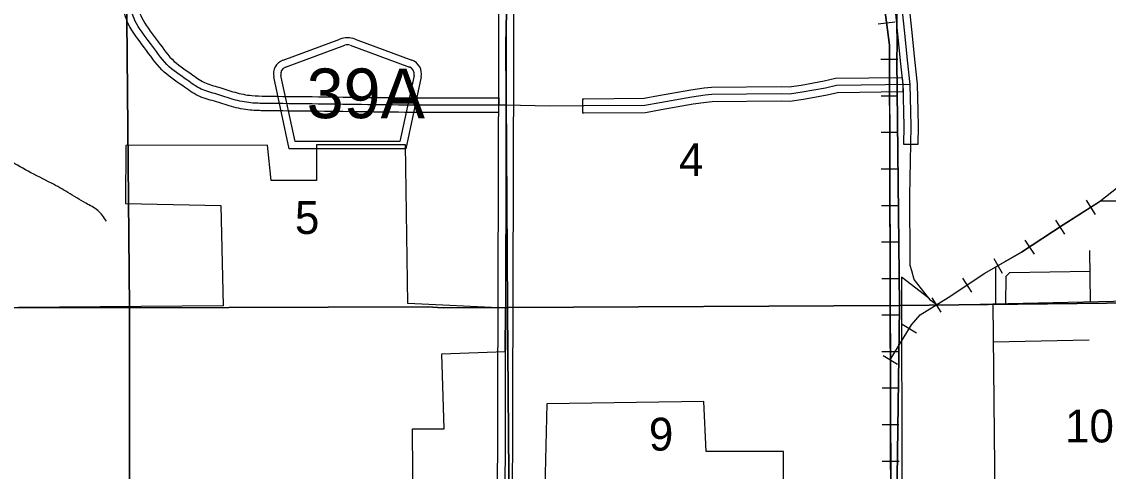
# Model space of a CAD drawing. Extents: x 380424 to 701066, y 1117407 to 1412949.
# Drawn here: x 610335 to 625205, y 1323738 to 1329893 of the extents above; entities that cross this region are included whole.
import ezdxf

# ---------------------------------------------------------------- set-up
doc = ezdxf.new("R2010")
doc.units = 0
for name, color, linetype in [('Cities Incorporated Area', 7, 'Continuous'), ('Connecting Roads', 7, 'Continuous'), ('County Route Divided Highway Outline and Fill', 7, 'Continuous'), ('County Routes Highway Center Lines', 7, 'Continuous'), ('Local Roads Divided Highway Outline and Fill', 7, 'Continuous'), ('Local Roads Paved', 7, 'Continuous'), ('Masks for Road Features', 7, 'Continuous'), ('Narrow River Creek and Branch and Slough', 7, 'Continuous'), ('Railroads', 7, 'Continuous'), ('Roadshields County Roads', 7, 'Continuous'), ('Section Lines', 7, 'Continuous'), ('Section Numbers', 7, 'Continuous'), ('State Route Divided Highway Outline and Fill', 7, 'Continuous'), ('State Routes Highway Center Lines', 7, 'Continuous')]:
    doc.layers.add(name, color=color, linetype=linetype)

msp = doc.modelspace()

# ---------------------------------------------------------------- linework, layer by layer
at = {"layer": 'Cities Incorporated Area'}
for points in [[(615712, 1320713), (615681, 1324319), (616117, 1324319), (616086, 1325348), (616953, 1325379), (616955, 1325973), (615618, 1326034), (615589, 1328208), (614371, 1328205), (614371, 1327718), (613748, 1327718), (613697, 1328203), (611758, 1328198), (611753, 1327406), (613062, 1327375), (613093, 1326003), (609166, 1325972)], [(626267, 1327438), (625100, 1327438), (624589, 1327110), (624018, 1326736), (623661, 1326533), (623661, 1326026), (622931, 1326009), (622873, 1326016), (622845, 1326028), (622817, 1326043), (622776, 1326076), (622750, 1326107), (622376, 1326397), (622382, 1323532)], [(620762, 1323525), (620762, 1324007), (619702, 1324007), (619671, 1324693), (617520, 1324662), (617493, 1323511)]]:
    msp.add_lwpolyline(points, dxfattribs=at)
at = {"layer": 'Connecting Roads'}
msp.add_lwpolyline([(622495, 1329033), (621487, 1329020), (621337, 1328984), (621018, 1328928), (620842, 1328902), (620729, 1328907), (619780, 1328897), (619687, 1328886), (619507, 1328861), (619068, 1328783), (618862, 1328747), (618028, 1328739), (617557, 1328737), (616963, 1328752)], dxfattribs=at)
at = {"layer": 'County Route Divided Highway Outline and Fill'}
msp.add_line((616863, 1328851), (616862, 1328651), dxfattribs=at)
for points in [[(616862, 1328651), (615661, 1328651), (614308, 1328667), (613665, 1328674), (613461, 1328683), (613205, 1328732), (612972, 1328804), (612748, 1328879), (612539, 1329013), (612252, 1329235), (612015, 1329537), (611794, 1329865), (611710, 1330126), (611652, 1330422), (611628, 1331594), (611597, 1333950), (611628, 1334506), (611628, 1335019), (611597, 1336476), (611566, 1337074), (611543, 1337340), (611527, 1337692), (611558, 1338218), (611566, 1338575), (611573, 1339409)], [(611773, 1339369), (611766, 1338572), (611758, 1338210), (611727, 1337691), (611742, 1337354), (611766, 1337088), (611797, 1336484), (611828, 1335021), (611828, 1334500), (611797, 1333946), (611828, 1331597), (611852, 1330444), (611904, 1330176), (611976, 1329953), (612177, 1329655), (612394, 1329378), (612654, 1329177), (612835, 1329061), (613034, 1328995), (613254, 1328926), (613484, 1328882), (613670, 1328874), (614310, 1328867), (615662, 1328851), (616863, 1328851)]]:
    msp.add_spline(points, degree=3, dxfattribs=at)
at = {"layer": 'County Routes Highway Center Lines'}
msp.add_spline([(616963, 1328751), (615662, 1328751), (614309, 1328767), (613668, 1328774), (613472, 1328782), (613230, 1328829), (613003, 1328900), (612792, 1328970), (612596, 1329095), (612323, 1329306), (612096, 1329596), (611885, 1329909), (611807, 1330151), (611752, 1330433), (611728, 1331595), (611697, 1333948), (611728, 1334503), (611728, 1335020), (611697, 1336480), (611666, 1337081), (611642, 1337347), (611627, 1337691), (611658, 1338214), (611666, 1338574), (611674, 1339519)], degree=3, dxfattribs=at)
at = {"layer": 'Local Roads Divided Highway Outline and Fill'}
for points in [[(622170, 1332306), (622175, 1331218), (622186, 1330899), (622207, 1330694), (622273, 1330198), (622317, 1329766), (622363, 1329314), (622395, 1329027), (622402, 1328663), (622406, 1328458), (622402, 1328216), (622602, 1328216), (622606, 1328458), (622602, 1328667), (622595, 1329040), (622562, 1329335), (622516, 1329786), (622472, 1330222), (622405, 1330718), (622385, 1330913), (622375, 1331221), (622370, 1332307)], [(618014, 1328839), (618027, 1328839), (618853, 1328847), (619051, 1328882), (619491, 1328959), (619675, 1328986), (619774, 1328997), (620730, 1329007), (620837, 1329002), (621002, 1329026), (621317, 1329082), (621474, 1329120), (622383, 1329131), (622394, 1329031), (622395, 1329027), (622397, 1328931), (621499, 1328921), (621358, 1328886), (621034, 1328829), (620847, 1328801), (620727, 1328807), (619786, 1328797), (619700, 1328787), (619522, 1328762), (619086, 1328685), (618871, 1328647), (618029, 1328639), (618014, 1328639)]]:
    msp.add_lwpolyline(points, close=True, dxfattribs=at)
at = {"layer": 'Local Roads Paved'}
for p, q in [((624960, 1326056), (624954, 1326761)), ((624943, 1325532), (623632, 1325507))]:
    msp.add_line(p, q, dxfattribs=at)
for points in [[(623627, 1326025), (622931, 1326009), (622873, 1326016), (622845, 1326028), (622817, 1326043), (622776, 1326076), (622750, 1326107), (622549, 1326363), (622516, 1326481), (622493, 1326557), (622493, 1326625), (622490, 1327509), (622506, 1328458), (622502, 1328665), (622495, 1329034), (622463, 1329324), (622416, 1329776), (622373, 1330210), (622306, 1330706), (622285, 1330906), (622275, 1331220), (622270, 1332307)], [(624957, 1326472), (623854, 1326453), (623830, 1326433), (623805, 1326404), (623798, 1326029)], [(628965, 1326134), (627616, 1326118), (626630, 1326102), (625277, 1326063), (623627, 1326025), (623651, 1323365), (623643, 1320709), (623682, 1316746), (627604, 1316832)]]:
    msp.add_lwpolyline(points, dxfattribs=at)
at = {"layer": 'Masks for Road Features'}
msp.add_lwpolyline([(622383, 1329131), (622394, 1329031), (622395, 1329027), (622397, 1328931)], dxfattribs=at)
at = {"layer": 'Narrow River Creek and Branch and Slough'}
msp.add_spline([(611497, 1327160), (611376, 1327308), (611213, 1327408), (610965, 1327556), (610743, 1327682), (610421, 1327846), (610131, 1328009), (609909, 1328141), (609667, 1328342), (609502, 1328431)], degree=3, dxfattribs=at)
at = {"layer": 'Railroads'}
for p, q in [((622286, 1329886), (622057, 1329857)), ((622324, 1329374), (622094, 1329374)), ((622326, 1328874), (622096, 1328874)), ((622327, 1328374), (622097, 1328374)), ((622329, 1327874), (622099, 1327874)), ((624902, 1327448), (625026, 1327254)), ((622331, 1327374), (622101, 1327374)), ((624481, 1327177), (624607, 1326985)), ((622332, 1326874), (622102, 1326874)), ((624063, 1326903), (624189, 1326710)), ((623638, 1326652), (623752, 1326452)), ((622334, 1326374), (622104, 1326374)), ((623208, 1326383), (623335, 1326192)), ((622792, 1326114), (622912, 1325918)), ((622335, 1325874), (622105, 1325874)), ((622383, 1325752), (622580, 1325632)), ((622337, 1325374), (622107, 1325374)), ((622124, 1325324), (622321, 1325205)), ((622339, 1324874), (622109, 1324874)), ((622340, 1324374), (622110, 1324374)), ((622342, 1323874), (622112, 1323874))]:
    msp.add_line(p, q, dxfattribs=at)
for points in [[(622235, 1321266), (622209, 1329571), (622135, 1330167), (621486, 1330969), (619650, 1332653), (617866, 1334848), (617486, 1335317), (617186, 1336003), (616901, 1337860), (616753, 1339137), (616542, 1340340), (616468, 1340794), (616589, 1341612), (616632, 1342672), (612469, 1357868)], [(618591, 1333956), (619650, 1332653), (621486, 1330969), (622135, 1330167), (622209, 1329571), (622209, 1329374)], [(622209, 1329374), (622228, 1323374)], [(622222, 1325264), (622512, 1325741), (622630, 1325879), (623014, 1326115), (623516, 1326450), (624018, 1326736), (624589, 1327110), (625081, 1327425), (625425, 1327701), (625809, 1327987), (626193, 1328291), (626715, 1328478), (627187, 1328606), (627571, 1328725), (628221, 1328912), (628688, 1328970), (629221, 1328801), (629902, 1328426), (630619, 1327904)], [(622222, 1325264), (622512, 1325741), (622630, 1325879), (623014, 1326115), (623516, 1326450), (624018, 1326736), (624589, 1327110), (625081, 1327425), (625425, 1327701), (625809, 1327987), (626193, 1328291), (626715, 1328478), (627099, 1328582)]]:
    msp.add_lwpolyline(points, dxfattribs=at)
at = {"layer": 'Roadshields County Roads'}
for p, q in [((613911, 1329366), (614690, 1329652)), ((613945, 1329272), (614759, 1329571)), ((614828, 1329571), (615640, 1329272)), ((614897, 1329652), (615675, 1329366)), ((613994, 1328154), (613784, 1329136)), ((614075, 1328254), (613882, 1329157)), ((615704, 1329158), (615510, 1328254)), ((615801, 1329137), (615591, 1328154)), ((615510, 1328254), (614075, 1328254)), ((615591, 1328154), (613994, 1328154))]:
    msp.add_line(p, q, dxfattribs=at)
for centre, radius, start, end in [((614793, 1329371), 300, 69.827, 110.173), ((614793, 1329477), 100, 69.827, 110.173), ((613979, 1329178), 200, 110.173, 192.0999), ((613979, 1329178), 100, 110.173, 192.0999), ((615606, 1329179), 100, 347.9001, 69.827), ((615606, 1329179), 200, 347.9001, 69.827)]:
    msp.add_arc(centre, radius, start, end, dxfattribs=at)
at = {"layer": 'Section Lines'}
for points in [[(611759, 1331408), (611812, 1325975), (606523, 1325984), (606493, 1331372)], [(616999, 1331394), (616998, 1331372), (616960, 1329576), (616983, 1325979), (616102, 1325978), (615887, 1325988), (611812, 1325975), (611759, 1331408), (615898, 1331416), (616981, 1331394)], [(622294, 1331444), (622292, 1330988), (622315, 1329589), (622310, 1329372), (622346, 1326006), (622341, 1326006), (616996, 1325979), (616983, 1325979), (616960, 1329576), (616998, 1331372), (616999, 1331394), (620362, 1331421)], [(627578, 1331394), (627585, 1329991), (627603, 1328447), (627611, 1326108), (627611, 1326068), (622346, 1326006), (622310, 1329372), (622315, 1329589), (622292, 1330988), (622294, 1331444), (622327, 1331444)], [(611812, 1325975), (611809, 1320716), (606519, 1320696), (606523, 1325984)], [(616983, 1325979), (616983, 1325959), (617012, 1322560), (617025, 1320709), (617025, 1320681), (617000, 1320681), (615887, 1320681), (611809, 1320716), (611812, 1325975), (615887, 1325988), (616102, 1325978)], [(622346, 1326006), (622346, 1325979), (622312, 1323318), (622312, 1320696), (622312, 1320682), (617025, 1320681), (617025, 1320709), (617012, 1322560), (616983, 1325959), (616983, 1325979), (616996, 1325979), (622341, 1326006)], [(627611, 1326068), (627598, 1324927), (627609, 1322527), (627605, 1320789), (627605, 1320757), (622317, 1320682), (622312, 1320682), (622312, 1320696), (622312, 1323318), (622346, 1325979), (622346, 1326006)]]:
    msp.add_lwpolyline(points, close=True, dxfattribs=at)
at = {"layer": 'State Route Divided Highway Outline and Fill'}
msp.add_lwpolyline([(616811, 1310416), (616878, 1334129), (617078, 1334129), (617011, 1310415)], close=True, dxfattribs=at)
at = {"layer": 'State Routes Highway Center Lines'}
msp.add_lwpolyline([(616075, 1339380), (616935, 1334611), (616978, 1334129), (616911, 1310316)], dxfattribs=at)

# ---------------------------------------------------------------- texts
at = {"layer": 'Roadshields County Roads'}
msp.add_text('39A', height=680, dxfattribs=at).set_placement((614235, 1328572))
at = {"layer": 'Section Numbers'}
for s, p in [('4', (619330, 1327779)), ('5', (614074, 1326987)), ('9', (618918, 1324021)), ('10', (624613, 1324133))]:
    msp.add_text(s, height=450, dxfattribs=at).set_placement(p)

doc.saveas('drawing.dxf')
